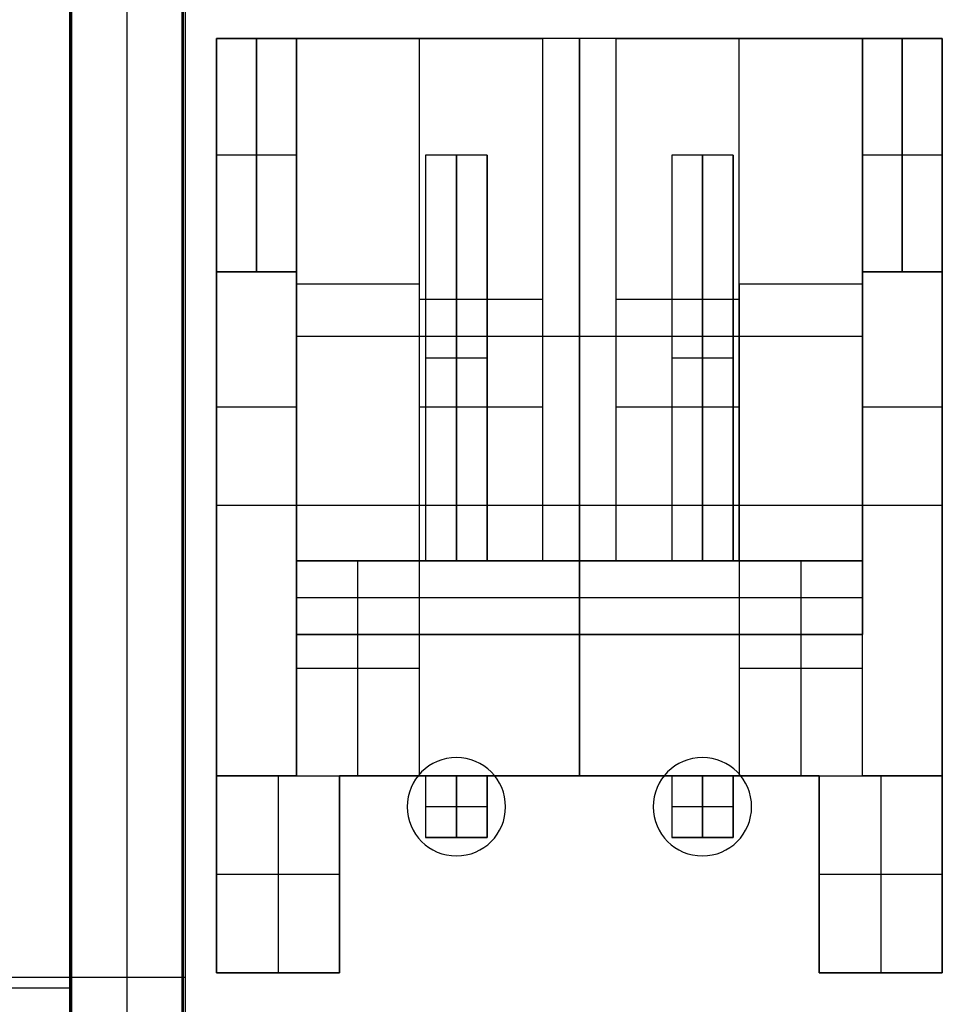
# Model space of a CAD drawing. Extents: x -64 to 57, y 4 to 161.
# Tile 310 of 342: x 14 to 22, y 141 to 149. Entities that reach past the tile are written whole.
import ezdxf

# ---------------------------------------------------------------- set-up
doc = ezdxf.new("R2010")
doc.units = 0
doc.layers.add('DEFAULT', color=7, linetype='CONTINUOUS')

msp = doc.modelspace()

# ---------------------------------------------------------------- linework, layer by layer
at = {"layer": 'DEFAULT', "color": 254}
for p, q in [((14.751, 154.8163, 38.7161), (14.751, 125.9942, 38.7161)), ((14.7595, 125.9857, 39.0411), (14.7595, 154.8078, 39.0411)), ((14.768, 154.7993, 39.3661), (14.768, 125.9772, 39.3661)), ((15.218, 154.7993, 39.3661), (15.218, 125.9816, 39.3661)), ((15.668, 126.4942, 39.3661), (15.668, 154.7993, 39.3661)), ((15.6791, 126.4942, 39.7911), (15.6791, 154.7882, 39.7911)), ((15.6903, 154.777, 40.2161), (15.6903, 126.4942, 40.2161)), ((-8.3883, 141.1869, 40.2161), (15.6903, 141.1869, 40.2161)), ((-7.449, 141.1021, 38.7161), (14.751, 141.1021, 38.7161))]:
    msp.add_line(p, q, dxfattribs=at)
at = {"layer": 'DEFAULT', "color": 9}
for p, q in [((15.9462, 148.8241, 37.5293), (15.9462, 141.2241, 37.5293)), ((21.8462, 148.8241, 37.5293), (15.9462, 148.8241, 37.5293)), ((15.9462, 148.8241, 40.0793), (15.9462, 146.9241, 40.0793)), ((15.9462, 148.8241, 37.5293), (15.9462, 148.8241, 40.0793)), ((15.9462, 148.8241, 42.3293), (15.9462, 142.8241, 42.3293)), ((15.9462, 148.8241, 40.8793), (15.9462, 148.8241, 42.3293)), ((15.9462, 146.9241, 40.8793), (15.9462, 148.8241, 40.8793)), ((16.5962, 148.8241, 40.0793), (15.9462, 148.8241, 40.0793)), ((15.9462, 148.8241, 42.3293), (18.5962, 148.8241, 42.3293)), ((16.5962, 148.8241, 40.8793), (15.9462, 148.8241, 40.8793)), ((15.9462, 141.2241, 39.9293), (15.9462, 148.8241, 39.9293)), ((15.9462, 148.8241, 38.8043), (16.5962, 148.8241, 38.8043)), ((15.9462, 148.8241, 41.6043), (16.5962, 148.8241, 41.6043)), ((16.2712, 148.8241, 40.0793), (16.2712, 146.9241, 40.0793)), ((16.2712, 146.9241, 40.8793), (16.2712, 148.8241, 40.8793)), ((16.5962, 148.8241, 38.2293), (16.5962, 148.8241, 40.0793)), ((21.1962, 148.8241, 38.2293), (16.5962, 148.8241, 38.2293)), ((16.5962, 148.8241, 40.0793), (16.5962, 146.9241, 40.0793)), ((16.5962, 146.9241, 40.8793), (16.5962, 148.8241, 40.8793)), ((16.5962, 143.9741, 38.2293), (16.5962, 148.8241, 38.2293)), ((16.5962, 148.8241, 40.8793), (16.5962, 148.8241, 41.7293)), ((16.5962, 148.8241, 41.7293), (16.5962, 146.8241, 41.7293)), ((18.5962, 148.8241, 41.7293), (16.5962, 148.8241, 41.7293)), ((17.2712, 148.8241, 41.7293), (17.2712, 148.8241, 42.3293)), ((17.5962, 146.8241, 41.7293), (17.5962, 148.8241, 41.7293)), ((18.5962, 148.8241, 42.3293), (18.5962, 144.5741, 42.3293)), ((18.5962, 148.8241, 41.7293), (18.5962, 144.5741, 41.7293)), ((18.5962, 148.8241, 42.3293), (18.5962, 148.8241, 41.7293)), ((18.5962, 148.8241, 42.0293), (18.5962, 144.5741, 42.0293)), ((18.8962, 142.8241, 37.5293), (18.8962, 148.8241, 37.5293)), ((18.8962, 148.8241, 37.5293), (18.8962, 148.8241, 38.2293)), ((18.8962, 148.8241, 38.2293), (18.8962, 143.9741, 38.2293)), ((19.1962, 148.8241, 42.3293), (21.8462, 148.8241, 42.3293)), ((19.1962, 144.5741, 42.3293), (19.1962, 148.8241, 42.3293)), ((19.1962, 148.8241, 42.3293), (19.1962, 148.8241, 41.7293)), ((19.1962, 148.8241, 41.7293), (21.1962, 148.8241, 41.7293)), ((19.1962, 144.5741, 41.7293), (19.1962, 148.8241, 41.7293)), ((19.1962, 144.5741, 42.0293), (19.1962, 148.8241, 42.0293)), ((20.1962, 144.5741, 41.7293), (20.1962, 148.8241, 41.7293)), ((20.5212, 148.8241, 41.7293), (20.5212, 148.8241, 42.3293)), ((21.1962, 148.8241, 40.0793), (21.1962, 148.8241, 38.2293)), ((21.8462, 148.8241, 40.0793), (21.1962, 148.8241, 40.0793)), ((21.1962, 148.8241, 38.2293), (21.1962, 143.9741, 38.2293)), ((21.1962, 148.8241, 40.0793), (21.1962, 146.9241, 40.0793)), ((21.1962, 148.8241, 41.7293), (21.1962, 146.8241, 41.7293)), ((21.1962, 148.8241, 40.8793), (21.1962, 148.8241, 41.7293)), ((21.1962, 146.9241, 40.8793), (21.1962, 148.8241, 40.8793)), ((21.8462, 148.8241, 40.8793), (21.1962, 148.8241, 40.8793)), ((21.1962, 148.8241, 38.8043), (21.8462, 148.8241, 38.8043)), ((21.1962, 148.8241, 41.6043), (21.8462, 148.8241, 41.6043)), ((21.5212, 146.9241, 40.8793), (21.5212, 148.8241, 40.8793)), ((21.5212, 148.8241, 40.0793), (21.5212, 146.9241, 40.0793)), ((21.8462, 141.2241, 37.5293), (21.8462, 148.8241, 37.5293)), ((21.8462, 148.8241, 37.5293), (21.8462, 148.8241, 40.0793)), ((21.8462, 148.8241, 40.0793), (21.8462, 146.9241, 40.0793)), ((21.8462, 146.9241, 40.8793), (21.8462, 148.8241, 40.8793)), ((21.8462, 148.8241, 40.8793), (21.8462, 148.8241, 42.3293)), ((21.8462, 148.8241, 42.3293), (21.8462, 142.8241, 42.3293)), ((21.8462, 141.2241, 39.9293), (21.8462, 148.8241, 39.9293)), ((16.5962, 147.8741, 40.0793), (15.9462, 147.8741, 40.0793)), ((16.5962, 147.8741, 40.8793), (15.9462, 147.8741, 40.8793)), ((18.1462, 147.8741, 40.8793), (17.6462, 147.8741, 40.8793)), ((17.6462, 147.8741, 40.8793), (17.6462, 144.5741, 40.8793)), ((17.6462, 147.8741, 40.8793), (17.6462, 147.8741, 40.3793)), ((17.6462, 147.8741, 40.3793), (17.6462, 144.5741, 40.3793)), ((18.1462, 147.8741, 40.3793), (17.6462, 147.8741, 40.3793)), ((17.6462, 147.8741, 40.6293), (17.6462, 144.5741, 40.6293)), ((18.1462, 147.8741, 40.6293), (17.6462, 147.8741, 40.6293)), ((17.8962, 144.5741, 40.8793), (17.8962, 147.8741, 40.8793)), ((17.8962, 147.8741, 40.3793), (17.8962, 147.8741, 40.8793)), ((17.8962, 147.8741, 40.3793), (17.8962, 144.5741, 40.3793)), ((18.1462, 144.5741, 40.8793), (18.1462, 147.8741, 40.8793)), ((18.1462, 147.8741, 40.8793), (18.1462, 147.8741, 40.3793)), ((18.1462, 147.8741, 40.3793), (18.1462, 144.5741, 40.3793)), ((18.1462, 144.5741, 40.6293), (18.1462, 147.8741, 40.6293)), ((20.1462, 147.8741, 40.8793), (19.6462, 147.8741, 40.8793)), ((19.6462, 147.8741, 40.8793), (19.6462, 144.5741, 40.8793)), ((19.6462, 147.8741, 40.8793), (19.6462, 147.8741, 40.3793)), ((19.6462, 147.8741, 40.3793), (19.6462, 144.5741, 40.3793)), ((20.1462, 147.8741, 40.3793), (19.6462, 147.8741, 40.3793)), ((19.6462, 147.8741, 40.6293), (19.6462, 144.5741, 40.6293)), ((20.1462, 147.8741, 40.6293), (19.6462, 147.8741, 40.6293)), ((19.8962, 144.5741, 40.8793), (19.8962, 147.8741, 40.8793)), ((19.8962, 147.8741, 40.3793), (19.8962, 147.8741, 40.8793)), ((19.8962, 147.8741, 40.3793), (19.8962, 144.5741, 40.3793)), ((20.1462, 144.5741, 40.8793), (20.1462, 147.8741, 40.8793)), ((20.1462, 147.8741, 40.8793), (20.1462, 147.8741, 40.3793)), ((20.1462, 147.8741, 40.3793), (20.1462, 144.5741, 40.3793)), ((20.1462, 144.5741, 40.6293), (20.1462, 147.8741, 40.6293)), ((21.8462, 147.8741, 40.8793), (21.1962, 147.8741, 40.8793)), ((21.8462, 147.8741, 40.0793), (21.1962, 147.8741, 40.0793)), ((15.9462, 146.9241, 40.0793), (15.9462, 146.9241, 40.8793)), ((15.9462, 146.9241, 40.0793), (16.5962, 146.9241, 40.0793)), ((16.5962, 146.9241, 40.8793), (15.9462, 146.9241, 40.8793)), ((15.9462, 146.9241, 40.4793), (16.5962, 146.9241, 40.4793)), ((16.2712, 146.9241, 40.0793), (16.2712, 146.9241, 40.8793)), ((16.5962, 146.9241, 40.0793), (16.5962, 146.9241, 40.8793)), ((16.5962, 144.5741, 40.2793), (16.5962, 146.9241, 40.2793)), ((21.1962, 146.9241, 40.0793), (21.1962, 146.9241, 40.8793)), ((21.1962, 146.9241, 40.8793), (21.8462, 146.9241, 40.8793)), ((21.8462, 146.9241, 40.0793), (21.1962, 146.9241, 40.0793)), ((21.1962, 144.5741, 40.2793), (21.1962, 146.9241, 40.2793)), ((21.1962, 146.9241, 40.4793), (21.8462, 146.9241, 40.4793)), ((21.5212, 146.9241, 40.0793), (21.5212, 146.9241, 40.8793)), ((21.8462, 146.9241, 40.0793), (21.8462, 146.9241, 40.8793)), ((16.5962, 146.8241, 42.3293), (16.5962, 142.8241, 42.3293)), ((17.5962, 146.8241, 42.3293), (16.5962, 146.8241, 42.3293)), ((16.5962, 146.8241, 41.7293), (16.5962, 146.8241, 42.3293)), ((17.5962, 146.8241, 41.7293), (16.5962, 146.8241, 41.7293)), ((17.5962, 146.8241, 42.0293), (16.5962, 146.8241, 42.0293)), ((17.0962, 146.8241, 41.7293), (17.0962, 146.8241, 42.3293)), ((17.5962, 142.8241, 42.3293), (17.5962, 146.8241, 42.3293)), ((17.5962, 146.8241, 42.3293), (17.5962, 146.8241, 41.7293)), ((17.5962, 144.5741, 41.7293), (17.5962, 146.8241, 41.7293)), ((17.5962, 142.8241, 42.0293), (17.5962, 146.8241, 42.0293)), ((20.1962, 146.8241, 42.3293), (20.1962, 142.8241, 42.3293)), ((21.1962, 146.8241, 42.3293), (20.1962, 146.8241, 42.3293)), ((20.1962, 146.8241, 41.7293), (20.1962, 144.5741, 41.7293)), ((20.1962, 146.8241, 42.3293), (20.1962, 146.8241, 41.7293)), ((21.1962, 146.8241, 41.7293), (20.1962, 146.8241, 41.7293)), ((20.1962, 146.8241, 42.0293), (20.1962, 142.8241, 42.0293)), ((21.1962, 146.8241, 42.0293), (20.1962, 146.8241, 42.0293)), ((20.6962, 146.8241, 41.7293), (20.6962, 146.8241, 42.3293)), ((21.1962, 142.8241, 42.3293), (21.1962, 146.8241, 42.3293)), ((21.1962, 146.8241, 41.7293), (21.1962, 146.8241, 42.3293)), ((18.5962, 146.6991, 41.7293), (17.5962, 146.6991, 41.7293)), ((18.5962, 146.6991, 41.7293), (18.5962, 146.6991, 42.3293)), ((19.1962, 146.6991, 41.7293), (19.1962, 146.6991, 42.3293)), ((20.1962, 146.6991, 41.7293), (19.1962, 146.6991, 41.7293)), ((21.1962, 146.3991, 38.2293), (16.5962, 146.3991, 38.2293)), ((18.1462, 146.2241, 40.8793), (17.6462, 146.2241, 40.8793)), ((17.6462, 146.2241, 40.3793), (17.6462, 146.2241, 40.8793)), ((18.1462, 146.2241, 40.3793), (17.6462, 146.2241, 40.3793)), ((18.1462, 146.2241, 40.3793), (18.1462, 146.2241, 40.8793)), ((20.1462, 146.2241, 40.8793), (19.6462, 146.2241, 40.8793)), ((19.6462, 146.2241, 40.3793), (19.6462, 146.2241, 40.8793)), ((20.1462, 146.2241, 40.3793), (19.6462, 146.2241, 40.3793)), ((20.1462, 146.2241, 40.3793), (20.1462, 146.2241, 40.8793)), ((16.5962, 145.8241, 42.3293), (15.9462, 145.8241, 42.3293)), ((16.5962, 145.8241, 38.2293), (16.5962, 145.8241, 42.3293)), ((18.5962, 145.8241, 42.3293), (17.5962, 145.8241, 42.3293)), ((20.1962, 145.8241, 42.3293), (19.1962, 145.8241, 42.3293)), ((21.8462, 145.8241, 42.3293), (21.1962, 145.8241, 42.3293)), ((21.1962, 145.8241, 38.2293), (21.1962, 145.8241, 42.3293)), ((21.8462, 145.0241, 37.5293), (15.9462, 145.0241, 37.5293)), ((15.9462, 145.0241, 37.5293), (15.9462, 145.0241, 42.3293)), ((21.8462, 145.0241, 37.5293), (21.8462, 145.0241, 42.3293)), ((17.5962, 144.8241, 41.7293), (17.5962, 144.8241, 42.3293)), ((20.1962, 144.8241, 41.7293), (20.1962, 144.8241, 42.3293)), ((16.5962, 142.8241, 41.7293), (16.5962, 144.5741, 41.7293)), ((16.5962, 144.5741, 41.7293), (16.5962, 144.5741, 40.0793)), ((17.5962, 144.5741, 41.7293), (16.5962, 144.5741, 41.7293)), ((21.1962, 144.5741, 40.0793), (16.5962, 144.5741, 40.0793)), ((16.5962, 144.5741, 40.0793), (16.5962, 143.9741, 39.4793)), ((16.5962, 144.5741, 41.2043), (21.1962, 144.5741, 41.2043)), ((17.0962, 142.8241, 41.7293), (17.0962, 144.5741, 41.7293)), ((17.5962, 142.8241, 41.7293), (17.5962, 144.5741, 41.7293)), ((17.5962, 144.5741, 41.7293), (18.5962, 144.5741, 41.7293)), ((17.6462, 144.5741, 40.3793), (17.6462, 144.5741, 40.8793)), ((18.1462, 144.5741, 40.3793), (17.6462, 144.5741, 40.3793)), ((17.6462, 144.5741, 40.8793), (18.1462, 144.5741, 40.8793)), ((18.1462, 144.5741, 40.8793), (18.1462, 144.5741, 40.3793)), ((18.5962, 144.5741, 42.3293), (19.1962, 144.5741, 42.3293)), ((18.5962, 144.5741, 41.7293), (18.5962, 144.5741, 42.3293)), ((18.8962, 144.5741, 42.3293), (18.8962, 142.8241, 42.3293)), ((18.8962, 143.9741, 39.4793), (18.8962, 144.5741, 40.0793)), ((18.8962, 144.5741, 40.0793), (18.8962, 144.5741, 42.3293)), ((19.1962, 144.5741, 42.3293), (19.1962, 144.5741, 41.7293)), ((20.1962, 144.5741, 41.7293), (19.1962, 144.5741, 41.7293)), ((19.6462, 144.5741, 40.3793), (19.6462, 144.5741, 40.8793)), ((20.1462, 144.5741, 40.3793), (19.6462, 144.5741, 40.3793)), ((19.6462, 144.5741, 40.8793), (20.1462, 144.5741, 40.8793)), ((20.1462, 144.5741, 40.8793), (20.1462, 144.5741, 40.3793)), ((20.1962, 144.5741, 41.7293), (20.1962, 142.8241, 41.7293)), ((20.1962, 144.5741, 41.7293), (21.1962, 144.5741, 41.7293)), ((20.6962, 144.5741, 41.7293), (20.6962, 142.8241, 41.7293)), ((21.1962, 144.5741, 41.7293), (21.1962, 144.5741, 40.0793)), ((21.1962, 142.8241, 41.7293), (21.1962, 144.5741, 41.7293)), ((21.1962, 144.5741, 40.0793), (21.1962, 143.9741, 39.4793)), ((21.1962, 144.2741, 39.7793), (16.5962, 144.2741, 39.7793)), ((16.5962, 143.9741, 39.4793), (16.5962, 143.9741, 38.2293)), ((21.1962, 143.9741, 38.2293), (16.5962, 143.9741, 38.2293)), ((21.1962, 143.9741, 39.4793), (16.5962, 143.9741, 39.4793)), ((16.5962, 143.9741, 38.8543), (21.1962, 143.9741, 38.8543)), ((18.8962, 143.9741, 38.2293), (18.8962, 143.9741, 39.4793)), ((21.1962, 143.9741, 39.4793), (21.1962, 143.9741, 38.2293)), ((17.5962, 143.6991, 41.7293), (16.5962, 143.6991, 41.7293)), ((21.1962, 143.6991, 41.7293), (20.1962, 143.6991, 41.7293)), ((15.9462, 142.8241, 42.3293), (15.9462, 142.8241, 41.2293)), ((15.9462, 142.8241, 41.2293), (16.9462, 142.8241, 41.2293)), ((15.9462, 142.8241, 41.2293), (15.9462, 141.2241, 40.3055)), ((16.5962, 142.8241, 42.3293), (15.9462, 142.8241, 42.3293)), ((16.4462, 142.8241, 41.2293), (16.4462, 141.2241, 40.3055)), ((16.5962, 142.8241, 42.3293), (16.5962, 142.8241, 41.7293)), ((16.5962, 142.8241, 41.7293), (17.5962, 142.8241, 41.7293)), ((16.9462, 142.8241, 37.5293), (17.6462, 142.8241, 37.5293)), ((16.9462, 141.2241, 37.5293), (16.9462, 142.8241, 37.5293)), ((16.9462, 142.8241, 41.2293), (16.9462, 141.2241, 40.3055)), ((16.9462, 142.8241, 37.5293), (16.9462, 142.8241, 41.2293)), ((16.9462, 142.8241, 39.3793), (16.9462, 141.2241, 39.3793)), ((17.6462, 142.8241, 39.9293), (16.9462, 142.8241, 39.9293)), ((20.1962, 142.8241, 42.3293), (17.5962, 142.8241, 42.3293)), ((17.5962, 142.8241, 42.3293), (17.5962, 142.8241, 41.7293)), ((17.6462, 142.8241, 37.5293), (18.1462, 142.8241, 37.5293)), ((17.6462, 142.8241, 40.8793), (17.6462, 142.8241, 37.5293)), ((18.1462, 142.8241, 40.8793), (17.6462, 142.8241, 40.8793)), ((17.6462, 142.8241, 34.1293), (17.6462, 142.3241, 34.1293)), ((17.6462, 142.8241, 37.5293), (17.6462, 142.8241, 34.1293)), ((18.1462, 142.8241, 34.1293), (17.6462, 142.8241, 34.1293)), ((17.6462, 142.8241, 37.5043), (17.6462, 142.3241, 37.5043)), ((17.6462, 142.8241, 35.8293), (18.1462, 142.8241, 35.8293)), ((17.8962, 142.8241, 34.1293), (17.8962, 142.8241, 37.5293)), ((17.8962, 142.3241, 34.1293), (17.8962, 142.8241, 34.1293)), ((18.1462, 142.8241, 37.5293), (19.6462, 142.8241, 37.5293)), ((18.1462, 142.8241, 37.5293), (18.1462, 142.8241, 40.8793)), ((18.1462, 142.3241, 34.1293), (18.1462, 142.8241, 34.1293)), ((18.1462, 142.8241, 34.1293), (18.1462, 142.8241, 37.5293)), ((19.6462, 142.8241, 39.9293), (18.1462, 142.8241, 39.9293)), ((18.1462, 142.3241, 37.5043), (18.1462, 142.8241, 37.5043)), ((18.8962, 142.8241, 37.5293), (18.8962, 142.8241, 42.3293)), ((19.6462, 142.8241, 37.5293), (20.1462, 142.8241, 37.5293)), ((19.6462, 142.8241, 40.8793), (19.6462, 142.8241, 37.5293)), ((20.1462, 142.8241, 40.8793), (19.6462, 142.8241, 40.8793)), ((19.6462, 142.8241, 34.1293), (19.6462, 142.3241, 34.1293)), ((19.6462, 142.8241, 37.5293), (19.6462, 142.8241, 34.1293)), ((20.1462, 142.8241, 34.1293), (19.6462, 142.8241, 34.1293)), ((19.6462, 142.8241, 37.5043), (19.6462, 142.3241, 37.5043)), ((19.6462, 142.8241, 35.8293), (20.1462, 142.8241, 35.8293)), ((19.8962, 142.3241, 34.1293), (19.8962, 142.8241, 34.1293)), ((19.8962, 142.8241, 34.1293), (19.8962, 142.8241, 37.5293)), ((20.1462, 142.8241, 37.5293), (20.8462, 142.8241, 37.5293)), ((20.1462, 142.8241, 37.5293), (20.1462, 142.8241, 40.8793)), ((20.1462, 142.3241, 34.1293), (20.1462, 142.8241, 34.1293)), ((20.1462, 142.8241, 34.1293), (20.1462, 142.8241, 37.5293)), ((20.8462, 142.8241, 39.9293), (20.1462, 142.8241, 39.9293)), ((20.1462, 142.3241, 37.5043), (20.1462, 142.8241, 37.5043)), ((20.1962, 142.8241, 41.7293), (21.1962, 142.8241, 41.7293)), ((20.1962, 142.8241, 42.3293), (20.1962, 142.8241, 41.7293)), ((20.8462, 142.8241, 37.5293), (20.8462, 141.2241, 37.5293)), ((20.8462, 141.2241, 40.3055), (20.8462, 142.8241, 41.2293)), ((20.8462, 142.8241, 41.2293), (21.8462, 142.8241, 41.2293)), ((20.8462, 142.8241, 41.2293), (20.8462, 142.8241, 37.5293)), ((20.8462, 141.2241, 39.3793), (20.8462, 142.8241, 39.3793)), ((21.8462, 142.8241, 42.3293), (21.1962, 142.8241, 42.3293)), ((21.1962, 142.8241, 42.3293), (21.1962, 142.8241, 41.7293)), ((21.3462, 142.8241, 41.2293), (21.3462, 141.2241, 40.3055)), ((21.8462, 142.8241, 42.3293), (21.8462, 142.8241, 41.2293)), ((21.8462, 142.8241, 41.2293), (21.8462, 141.2241, 40.3055)), ((17.6462, 142.5741, 34.1293), (17.6462, 142.5741, 40.8123)), ((18.1462, 142.5741, 34.1293), (17.6462, 142.5741, 34.1293)), ((18.1462, 142.5741, 34.1293), (18.1462, 142.5741, 40.8123)), ((19.6462, 142.5741, 34.1293), (19.6462, 142.5741, 40.8123)), ((20.1462, 142.5741, 34.1293), (19.6462, 142.5741, 34.1293)), ((20.1462, 142.5741, 34.1293), (20.1462, 142.5741, 40.8123)), ((17.6462, 142.3241, 40.3793), (18.1462, 142.3241, 40.3793)), ((17.6462, 142.3241, 34.1293), (17.6462, 142.3241, 40.3793)), ((17.6462, 142.3241, 34.1293), (18.1462, 142.3241, 34.1293)), ((18.1462, 142.3241, 37.2543), (17.6462, 142.3241, 37.2543)), ((17.8962, 142.3241, 34.1293), (17.8962, 142.3241, 40.3793)), ((18.1462, 142.3241, 40.3793), (18.1462, 142.3241, 34.1293)), ((19.6462, 142.3241, 34.1293), (19.6462, 142.3241, 40.3793)), ((19.6462, 142.3241, 40.3793), (20.1462, 142.3241, 40.3793)), ((19.6462, 142.3241, 34.1293), (20.1462, 142.3241, 34.1293)), ((20.1462, 142.3241, 37.2543), (19.6462, 142.3241, 37.2543)), ((19.8962, 142.3241, 34.1293), (19.8962, 142.3241, 40.3793)), ((20.1462, 142.3241, 40.3793), (20.1462, 142.3241, 34.1293)), ((16.9462, 142.0241, 40.7674), (15.9462, 142.0241, 40.7674)), ((16.9462, 142.0241, 37.5293), (16.9462, 142.0241, 40.7674)), ((21.8462, 142.0241, 40.7674), (20.8462, 142.0241, 40.7674)), ((20.8462, 142.0241, 37.5293), (20.8462, 142.0241, 40.7674)), ((15.9462, 141.2241, 37.5293), (16.9462, 141.2241, 37.5293)), ((15.9462, 141.2241, 40.3055), (15.9462, 141.2241, 37.5293)), ((15.9462, 141.2241, 40.3055), (16.9462, 141.2241, 40.3055)), ((16.9462, 141.2241, 38.9174), (15.9462, 141.2241, 38.9174)), ((16.4462, 141.2241, 37.5293), (16.4462, 141.2241, 40.3055)), ((16.9462, 141.2241, 40.3055), (16.9462, 141.2241, 37.5293)), ((20.8462, 141.2241, 37.5293), (21.8462, 141.2241, 37.5293)), ((20.8462, 141.2241, 37.5293), (20.8462, 141.2241, 40.3055)), ((20.8462, 141.2241, 40.3055), (21.8462, 141.2241, 40.3055)), ((21.8462, 141.2241, 38.9174), (20.8462, 141.2241, 38.9174)), ((21.3462, 141.2241, 37.5293), (21.3462, 141.2241, 40.3055)), ((21.8462, 141.2241, 40.3055), (21.8462, 141.2241, 37.5293))]:
    msp.add_line(p, q, dxfattribs=at)
at = {"layer": 'DEFAULT', "color": 156}
for p, q in [((17.896, 142.974, 37.5166), (17.896, 142.974, 35.8806)), ((19.896, 142.974, 37.5166), (19.896, 142.974, 35.8806)), ((17.496, 142.574, 37.5166), (17.496, 142.574, 35.8806)), ((18.296, 142.574, 35.8806), (18.296, 142.574, 37.5166)), ((19.496, 142.574, 37.5166), (19.496, 142.574, 35.8806)), ((20.296, 142.574, 35.8806), (20.296, 142.574, 37.5166)), ((17.896, 142.174, 37.5166), (17.896, 142.174, 35.8806)), ((19.896, 142.174, 37.5166), (19.896, 142.174, 35.8806))]:
    msp.add_line(p, q, dxfattribs=at)
for centre, start, end in [((17.896, 142.574, 37.5166), 0, 180), ((17.896, 142.574, 35.8806), 0, 180), ((17.896, 142.574, 36.6986), 0, 180), ((19.896, 142.574, 37.5166), 0, 180), ((19.896, 142.574, 35.8806), 0, 180), ((19.896, 142.574, 36.6986), 0, 180), ((17.896, 142.574, 37.5166), 180, 0), ((17.896, 142.574, 35.8806), 180, 0), ((17.896, 142.574, 36.6986), 180, 0), ((19.896, 142.574, 37.5166), 180, 0), ((19.896, 142.574, 35.8806), 180, 0), ((19.896, 142.574, 36.6986), 180, 0)]:
    msp.add_arc(centre, 0.4, start, end, dxfattribs=at)
at = {"layer": 'DEFAULT', "color": 9, "extrusion": (1, 8.74228e-08, 6.21176e-22)}
msp.add_arc((142.8241, 40.3793, 17.6462), 0.5, 90, 180, dxfattribs=at)
at = {"layer": 'DEFAULT', "color": 9, "extrusion": (1, 8.74228e-08, 0)}
for centre in [(142.8241, 40.3793, 17.8962), (142.8241, 40.3793, 19.8962)]:
    msp.add_arc(centre, 0.5, 90, 180, dxfattribs=at)
at = {"layer": 'DEFAULT', "color": 9, "extrusion": (1, 8.74228e-08, -7.10543e-15)}
for centre in [(142.8241, 40.3793, 18.1462), (142.8241, 40.3793, 20.1462)]:
    msp.add_arc(centre, 0.5, 90, 180, dxfattribs=at)
at = {"layer": 'DEFAULT', "color": 9, "extrusion": (1, 8.74228e-08, 4.65882e-22)}
msp.add_arc((142.8241, 40.3793, 19.6462), 0.5, 90, 180, dxfattribs=at)

doc.saveas('drawing.dxf')
